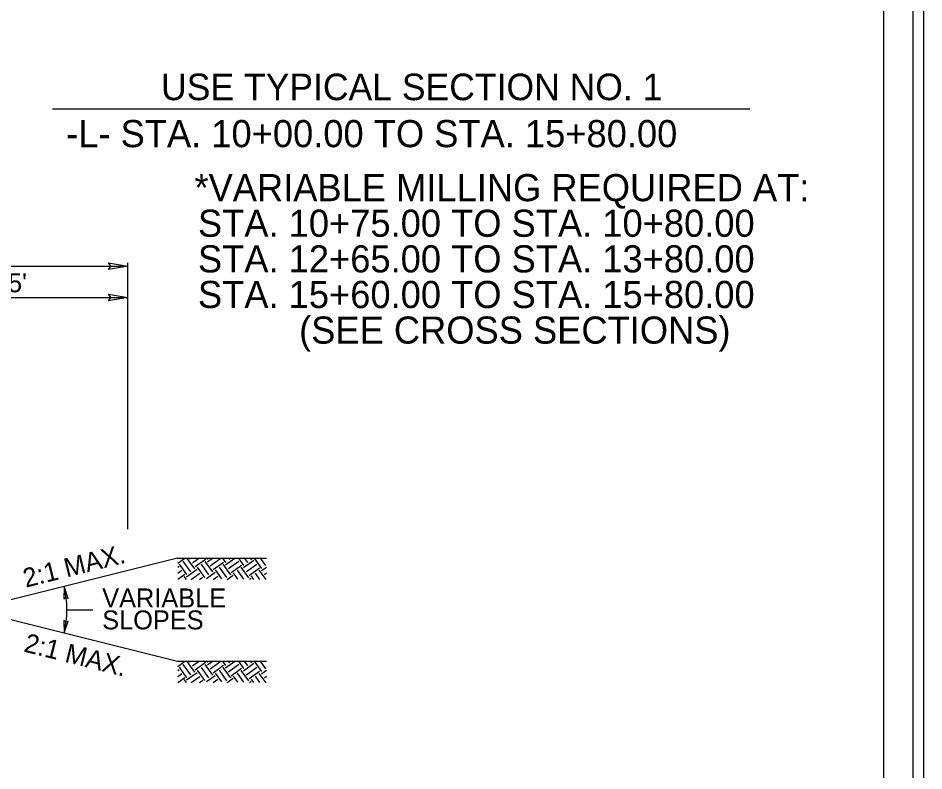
# Model space of a CAD drawing. Extents: x 3025871 to 3026431, y 707165 to 707825.
# Drawn here: x 3026216.8 to 3026274.6, y 707639.3 to 707687.3 of the extents above; entities that cross this region are included whole.
import ezdxf

# ---------------------------------------------------------------- set-up
doc = ezdxf.new("R2010")
doc.units = 0
for name, color, linetype in [('Old_Level_39', 7, 'Continuous'), ('Prop Drainage Structure Junction Box with Slab Lid TB 840 34 CELL', 7, 'Continuous'), ('Sheet Cutting Line CELL', 7, 'Continuous'), ('Typical Terminator CELL', 7, 'Continuous'), ('Typical Text Centerline CELL', 7, 'Continuous'), ('Typical Text Grade Point CELL', 7, 'Continuous')]:
    doc.layers.add(name, color=color, linetype=linetype)

msp = doc.modelspace()

# ---------------------------------------------------------------- linework, layer by layer
at = {"layer": 'Old_Level_39'}
msp.add_lwpolyline([(3026273.948, 707731.968), (3026023.973, 707731.968), (3026023.973, 707573.703), (3026273.948, 707573.703)], close=True, dxfattribs=at)
at = {"layer": 'Prop Drainage Structure Junction Box with Slab Lid TB 840 34 CELL'}
for p, q in [((3026219.017, 707681.503), (3026263.525, 707681.503)), ((3026129.305, 707671.473), (3026223.819, 707671.473)), ((3026223.819, 707654.684), (3026223.819, 707671.684)), ((3026208.819, 707669.473), (3026223.819, 707669.473)), ((3026219.935, 707649.55), (3026221.591, 707649.55))]:
    msp.add_line(p, q, dxfattribs=at)
msp.add_arc((3026213.819, 707649.55), 6.116, 345.96376, 14.03624, dxfattribs=at)
at = {"layer": 'Sheet Cutting Line CELL'}
msp.add_lwpolyline([(3026272.073, 707731.586), (3026047.073, 707731.586), (3026047.073, 707574.086), (3026272.073, 707574.086)], close=True, dxfattribs=at)
at = {"layer": 'Typical Terminator CELL'}
msp.add_lwpolyline([(3026274.623, 707735.336), (3026022.023, 707735.336), (3026022.023, 707570.336), (3026274.623, 707570.336)], close=True, dxfattribs=at)
at = {"layer": 'Typical Text Centerline CELL'}
for points in [[(3026222.594, 707671.684), (3026223.819, 707671.473), (3026222.587, 707671.255), (3026222.744, 707671.473)], [(3026222.594, 707669.684), (3026223.819, 707669.473), (3026222.587, 707669.255), (3026222.744, 707669.473)], [(3026220.016, 707650.276), (3026219.752, 707651.033), (3026219.743, 707650.227), (3026219.866, 707650.349)], [(3026219.749, 707648.868), (3026219.752, 707648.067), (3026220.022, 707648.827), (3026219.867, 707648.751)]]:
    msp.add_lwpolyline(points, close=True, dxfattribs=at)
at = {"layer": 'Typical Text Grade Point CELL'}
for p, q in [((3026226.984, 707652.841), (3026213.819, 707649.55)), ((3026226.984, 707652.841), (3026232.669, 707652.841)), ((3026226.984, 707652.841), (3026232.669, 707652.841)), ((3026227.006, 707652.512), (3026227.466, 707652.842)), ((3026227.006, 707652.512), (3026227.466, 707652.842)), ((3026227.595, 707651.795), (3026227.115, 707652.463)), ((3026227.595, 707651.795), (3026227.115, 707652.463)), ((3026227.846, 707651.975), (3026227.365, 707652.643)), ((3026227.846, 707651.975), (3026227.365, 707652.643)), ((3026228.096, 707652.155), (3026227.616, 707652.824)), ((3026228.096, 707652.155), (3026227.616, 707652.824)), ((3026227.76, 707652.8), (3026227.82, 707652.843)), ((3026227.76, 707652.8), (3026227.82, 707652.843)), ((3026227.94, 707652.549), (3026228.351, 707652.845)), ((3026227.94, 707652.549), (3026228.351, 707652.845)), ((3026228.12, 707652.299), (3026228.788, 707652.779)), ((3026228.12, 707652.299), (3026228.788, 707652.779)), ((3026228.994, 707651.787), (3026228.514, 707652.455)), ((3026228.994, 707651.787), (3026228.514, 707652.455)), ((3026229.245, 707651.967), (3026228.765, 707652.635)), ((3026229.245, 707651.967), (3026228.765, 707652.635)), ((3026228.932, 707652.756), (3026228.867, 707652.846)), ((3026228.932, 707652.756), (3026228.867, 707652.846)), ((3026228.908, 707652.612), (3026229.236, 707652.847)), ((3026228.908, 707652.612), (3026229.236, 707652.847)), ((3026229.088, 707652.361), (3026229.757, 707652.842)), ((3026229.088, 707652.361), (3026229.757, 707652.842)), ((3026229.269, 707652.111), (3026229.937, 707652.591)), ((3026229.269, 707652.111), (3026229.937, 707652.591)), ((3026230.081, 707652.567), (3026229.878, 707652.849)), ((3026230.081, 707652.567), (3026229.878, 707652.849)), ((3026230.394, 707651.779), (3026229.914, 707652.447)), ((3026230.394, 707651.779), (3026229.914, 707652.447)), ((3026230.057, 707652.424), (3026230.652, 707652.851)), ((3026230.057, 707652.424), (3026230.652, 707652.851)), ((3026230.237, 707652.173), (3026230.906, 707652.654)), ((3026230.237, 707652.173), (3026230.906, 707652.654)), ((3026230.331, 707652.748), (3026230.257, 707652.85)), ((3026230.331, 707652.748), (3026230.257, 707652.85)), ((3026230.417, 707651.923), (3026231.086, 707652.403)), ((3026230.417, 707651.923), (3026231.086, 707652.403)), ((3026231.229, 707652.379), (3026230.897, 707652.841)), ((3026231.229, 707652.379), (3026230.897, 707652.841)), ((3026231.206, 707652.236), (3026231.874, 707652.716)), ((3026231.206, 707652.236), (3026231.874, 707652.716)), ((3026231.48, 707652.56), (3026231.269, 707652.853)), ((3026231.48, 707652.56), (3026231.269, 707652.853)), ((3026231.386, 707651.985), (3026232.054, 707652.466)), ((3026231.386, 707651.985), (3026232.054, 707652.466)), ((3026231.731, 707652.74), (3026231.658, 707652.841)), ((3026231.731, 707652.74), (3026231.658, 707652.841)), ((3026232.378, 707652.191), (3026231.911, 707652.841)), ((3026232.378, 707652.191), (3026231.911, 707652.841)), ((3026232.629, 707652.371), (3026232.291, 707652.841)), ((3026232.629, 707652.371), (3026232.291, 707652.841)), ((3026227.006, 707652.259), (3026227.091, 707652.32)), ((3026227.006, 707652.259), (3026227.091, 707652.32)), ((3026227.006, 707651.878), (3026227.271, 707652.069)), ((3026227.006, 707651.878), (3026227.271, 707652.069)), ((3026227.006, 707651.498), (3026227.451, 707651.818)), ((3026227.006, 707651.498), (3026227.451, 707651.818)), ((3026227.572, 707651.651), (3026228.24, 707652.132)), ((3026227.572, 707651.651), (3026228.24, 707652.132)), ((3026227.864, 707651.481), (3026228.42, 707651.881)), ((3026227.864, 707651.481), (3026228.42, 707651.881)), ((3026228.744, 707651.607), (3026228.263, 707652.275)), ((3026228.744, 707651.607), (3026228.263, 707652.275)), ((3026228.84, 707651.549), (3026229.389, 707651.944)), ((3026228.84, 707651.549), (3026229.389, 707651.944)), ((3026229.813, 707651.53), (3026229.412, 707652.087)), ((3026229.813, 707651.53), (3026229.412, 707652.087)), ((3026230.143, 707651.599), (3026229.663, 707652.267)), ((3026230.143, 707651.599), (3026229.663, 707652.267)), ((3026230.841, 707651.509), (3026230.561, 707651.899)), ((3026230.841, 707651.509), (3026230.561, 707651.899)), ((3026231.227, 707651.501), (3026230.812, 707652.079)), ((3026231.227, 707651.501), (3026230.812, 707652.079)), ((3026231.543, 707651.591), (3026231.062, 707652.259)), ((3026231.543, 707651.591), (3026231.062, 707652.259)), ((3026231.566, 707651.735), (3026232.234, 707652.215)), ((3026231.566, 707651.735), (3026232.234, 707652.215)), ((3026232.255, 707651.481), (3026231.96, 707651.891)), ((3026232.255, 707651.481), (3026231.96, 707651.891)), ((3026232.641, 707651.473), (3026232.211, 707652.071)), ((3026232.641, 707651.473), (3026232.211, 707652.071)), ((3026232.355, 707652.048), (3026232.669, 707652.274)), ((3026232.355, 707652.048), (3026232.669, 707652.274)), ((3026232.535, 707651.797), (3026232.669, 707651.894)), ((3026232.535, 707651.797), (3026232.669, 707651.894)), ((3026227.567, 707651.481), (3026227.428, 707651.675)), ((3026227.567, 707651.481), (3026227.428, 707651.675)), ((3026228.393, 707651.481), (3026228.6, 707651.63)), ((3026228.393, 707651.481), (3026228.6, 707651.63)), ((3026229.274, 707651.481), (3026229.569, 707651.693)), ((3026229.274, 707651.481), (3026229.569, 707651.693)), ((3026230.156, 707651.481), (3026230.537, 707651.756)), ((3026230.156, 707651.481), (3026230.537, 707651.756)), ((3026231.584, 707651.494), (3026231.686, 707651.567)), ((3026231.584, 707651.494), (3026231.686, 707651.567)), ((3026231.87, 707651.488), (3026231.71, 707651.711)), ((3026231.87, 707651.488), (3026231.71, 707651.711)), ((3026213.819, 707649.55), (3026226.984, 707646.259)), ((3026226.984, 707646.259), (3026232.669, 707646.259)), ((3026226.984, 707646.259), (3026232.669, 707646.259)), ((3026227.006, 707645.929), (3026227.466, 707646.26)), ((3026227.006, 707645.929), (3026227.466, 707646.26)), ((3026227.846, 707645.392), (3026227.365, 707646.061)), ((3026227.846, 707645.392), (3026227.365, 707646.061)), ((3026228.096, 707645.573), (3026227.616, 707646.241)), ((3026228.096, 707645.573), (3026227.616, 707646.241)), ((3026227.76, 707646.217), (3026227.82, 707646.261)), ((3026227.76, 707646.217), (3026227.82, 707646.261)), ((3026227.94, 707645.967), (3026228.351, 707646.262)), ((3026227.94, 707645.967), (3026228.351, 707646.262)), ((3026228.12, 707645.716), (3026228.788, 707646.196)), ((3026228.12, 707645.716), (3026228.788, 707646.196)), ((3026229.245, 707645.384), (3026228.765, 707646.053)), ((3026229.245, 707645.384), (3026228.765, 707646.053)), ((3026228.932, 707646.173), (3026228.867, 707646.264)), ((3026228.932, 707646.173), (3026228.867, 707646.264)), ((3026228.908, 707646.029), (3026229.236, 707646.265)), ((3026228.908, 707646.029), (3026229.236, 707646.265)), ((3026229.088, 707645.779), (3026229.757, 707646.259)), ((3026229.088, 707645.779), (3026229.757, 707646.259)), ((3026229.269, 707645.528), (3026229.937, 707646.008)), ((3026229.269, 707645.528), (3026229.937, 707646.008)), ((3026230.081, 707645.985), (3026229.878, 707646.267)), ((3026230.081, 707645.985), (3026229.878, 707646.267)), ((3026230.057, 707645.841), (3026230.652, 707646.269)), ((3026230.057, 707645.841), (3026230.652, 707646.269)), ((3026230.237, 707645.591), (3026230.906, 707646.071)), ((3026230.237, 707645.591), (3026230.906, 707646.071)), ((3026230.331, 707646.165), (3026230.257, 707646.268)), ((3026230.331, 707646.165), (3026230.257, 707646.268)), ((3026231.229, 707645.797), (3026230.897, 707646.259)), ((3026231.229, 707645.797), (3026230.897, 707646.259)), ((3026231.206, 707645.653), (3026231.874, 707646.134)), ((3026231.206, 707645.653), (3026231.874, 707646.134)), ((3026231.48, 707645.977), (3026231.269, 707646.271)), ((3026231.48, 707645.977), (3026231.269, 707646.271)), ((3026231.731, 707646.157), (3026231.658, 707646.259)), ((3026231.731, 707646.157), (3026231.658, 707646.259)), ((3026232.378, 707645.609), (3026231.911, 707646.259)), ((3026232.378, 707645.609), (3026231.911, 707646.259)), ((3026232.629, 707645.789), (3026232.291, 707646.259)), ((3026232.629, 707645.789), (3026232.291, 707646.259)), ((3026227.006, 707645.676), (3026227.091, 707645.737)), ((3026227.006, 707645.676), (3026227.091, 707645.737)), ((3026227.006, 707645.296), (3026227.271, 707645.486)), ((3026227.006, 707645.296), (3026227.271, 707645.486)), ((3026227.595, 707645.212), (3026227.115, 707645.881)), ((3026227.595, 707645.212), (3026227.115, 707645.881)), ((3026227.572, 707645.069), (3026228.24, 707645.549)), ((3026227.572, 707645.069), (3026228.24, 707645.549)), ((3026228.744, 707645.024), (3026228.263, 707645.693)), ((3026228.744, 707645.024), (3026228.263, 707645.693)), ((3026228.994, 707645.204), (3026228.514, 707645.873)), ((3026228.994, 707645.204), (3026228.514, 707645.873)), ((3026229.813, 707644.947), (3026229.412, 707645.505)), ((3026229.813, 707644.947), (3026229.412, 707645.505)), ((3026230.143, 707645.016), (3026229.663, 707645.685)), ((3026230.143, 707645.016), (3026229.663, 707645.685)), ((3026230.394, 707645.196), (3026229.914, 707645.865)), ((3026230.394, 707645.196), (3026229.914, 707645.865)), ((3026230.417, 707645.34), (3026231.086, 707645.82)), ((3026230.417, 707645.34), (3026231.086, 707645.82)), ((3026231.227, 707644.919), (3026230.812, 707645.497)), ((3026231.227, 707644.919), (3026230.812, 707645.497)), ((3026231.543, 707645.008), (3026231.062, 707645.677)), ((3026231.543, 707645.008), (3026231.062, 707645.677)), ((3026231.386, 707645.403), (3026232.054, 707645.883)), ((3026231.386, 707645.403), (3026232.054, 707645.883)), ((3026231.566, 707645.152), (3026232.234, 707645.632)), ((3026231.566, 707645.152), (3026232.234, 707645.632)), ((3026232.641, 707644.89), (3026232.211, 707645.489)), ((3026232.641, 707644.89), (3026232.211, 707645.489)), ((3026232.355, 707645.465), (3026232.669, 707645.691)), ((3026232.355, 707645.465), (3026232.669, 707645.691)), ((3026227.006, 707644.916), (3026227.451, 707645.236)), ((3026227.006, 707644.916), (3026227.451, 707645.236)), ((3026227.567, 707644.899), (3026227.428, 707645.092)), ((3026227.567, 707644.899), (3026227.428, 707645.092)), ((3026227.864, 707644.899), (3026228.42, 707645.298)), ((3026227.864, 707644.899), (3026228.42, 707645.298)), ((3026228.393, 707644.899), (3026228.6, 707645.048)), ((3026228.393, 707644.899), (3026228.6, 707645.048)), ((3026228.84, 707644.966), (3026229.389, 707645.361)), ((3026228.84, 707644.966), (3026229.389, 707645.361)), ((3026229.274, 707644.899), (3026229.569, 707645.11)), ((3026229.274, 707644.899), (3026229.569, 707645.11)), ((3026230.156, 707644.899), (3026230.537, 707645.173)), ((3026230.156, 707644.899), (3026230.537, 707645.173)), ((3026230.841, 707644.926), (3026230.561, 707645.317)), ((3026230.841, 707644.926), (3026230.561, 707645.317)), ((3026231.584, 707644.911), (3026231.686, 707644.985)), ((3026231.584, 707644.911), (3026231.686, 707644.985)), ((3026231.87, 707644.906), (3026231.71, 707645.128)), ((3026231.87, 707644.906), (3026231.71, 707645.128)), ((3026232.255, 707644.898), (3026231.96, 707645.309)), ((3026232.255, 707644.898), (3026231.96, 707645.309)), ((3026232.535, 707645.215), (3026232.669, 707645.311)), ((3026232.535, 707645.215), (3026232.669, 707645.311))]:
    msp.add_line(p, q, dxfattribs=at)

# ---------------------------------------------------------------- texts
at = {"layer": 'Prop Drainage Structure Junction Box with Slab Lid TB 840 34 CELL'}
for s, height, p in [('USE TYPICAL SECTION NO. 1', 1.69489, (3026225.945, 707682.065)), ('-L- STA. 10+00.00 TO STA. 15+80.00', 1.73151, (3026219.889, 707679.066))]:
    msp.add_text(s, height=height, rotation=360, dxfattribs=at).set_placement(p)
for s, height, p in [('*VARIABLE MILLING REQUIRED AT:', 1.73151, (3026228.075, 707675.619)), ('STA. 10+75.00 TO STA. 10+80.00', 1.73151, (3026228.299, 707673.347)), ('STA. 12+65.00 TO STA. 13+80.00', 1.73151, (3026228.299, 707671.074)), ("15'", 1.2089, (3026215.277, 707669.808)), ('STA. 15+60.00 TO STA. 15+80.00', 1.73151, (3026228.299, 707668.802)), ('(SEE CROSS SECTIONS)', 1.73151, (3026234.753, 707666.529))]:
    msp.add_text(s, height=height, dxfattribs=at).set_placement(p)
at = {"layer": 'Typical Text Grade Point CELL'}
for rotation, p in [(14.03624, (3026217.306, 707650.952)), (345.96376, (3026217.127, 707646.892))]:
    msp.add_text('2:1 MAX.', height=1.2089, rotation=rotation, dxfattribs=at).set_placement(p)
for s, p in [('VARIABLE', (3026222.189, 707649.698)), ('SLOPES', (3026222.189, 707648.296))]:
    msp.add_text(s, height=1.2089, dxfattribs=at).set_placement(p)

doc.saveas('drawing.dxf')
